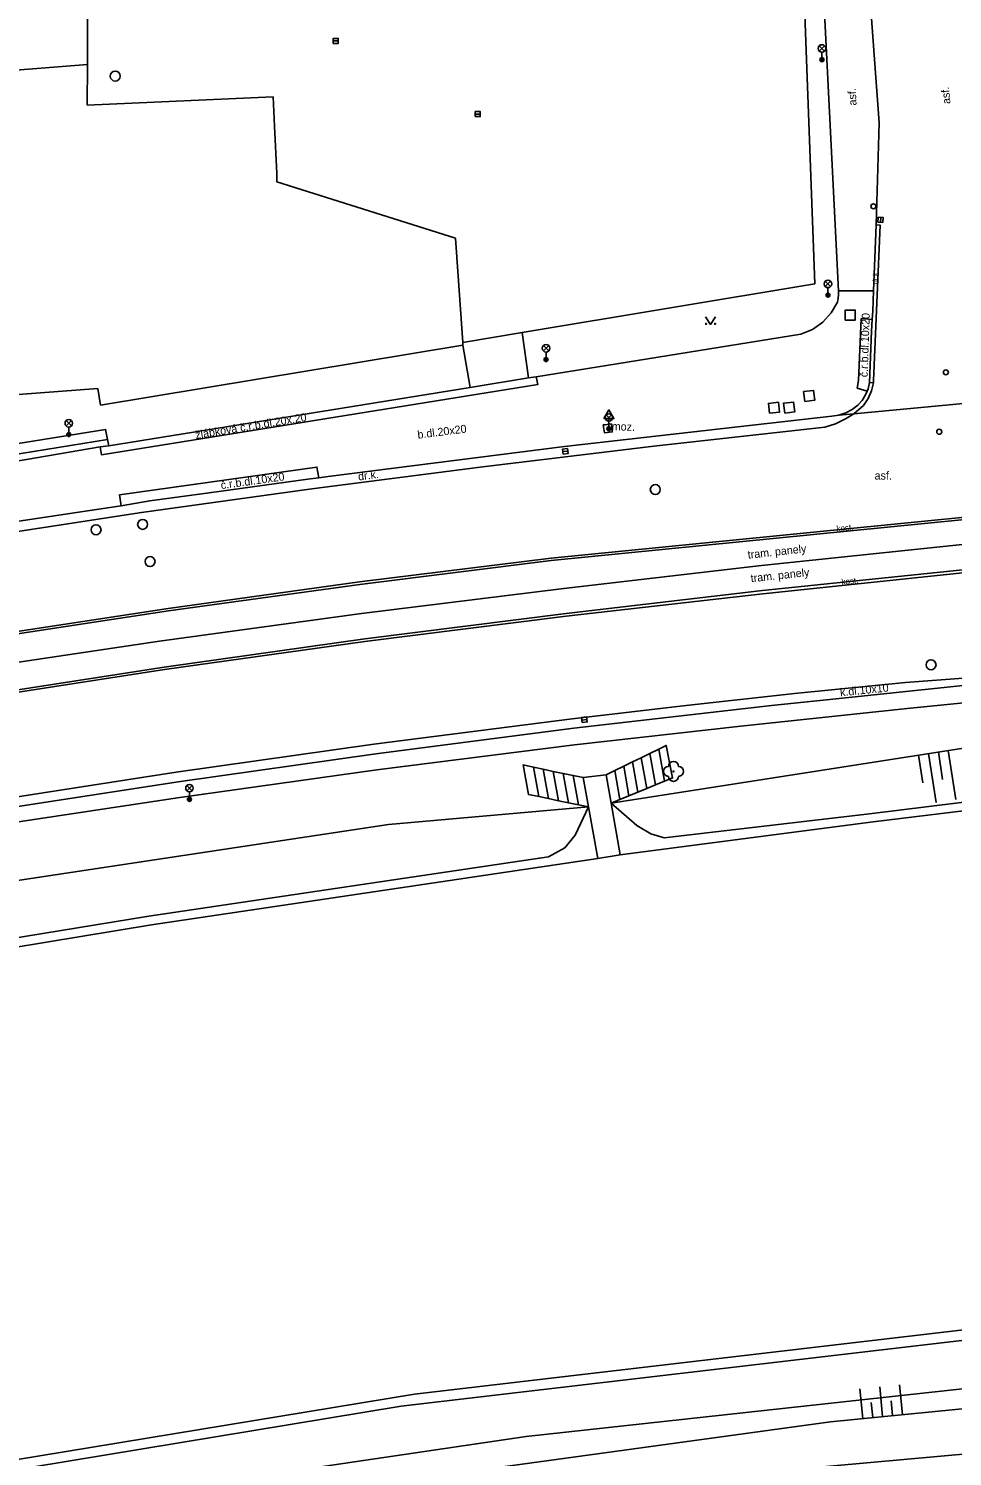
# Model space of a CAD drawing. Extents: x -599770 to -598493, y -1162076 to -1159209.
# Drawn here: x -599460.2 to -599414.1, y -1161630.2 to -1161558.9 of the extents above; entities that cross this region are included whole.
import ezdxf

# ---------------------------------------------------------------- set-up
doc = ezdxf.new("R2010")
doc.units = 0
doc.layers.add('Podklad', color=7, linetype='Continuous')

msp = doc.modelspace()

# ---------------------------------------------------------------- linework, layer by layer
at = {"layer": 'Podklad'}
for p, q in [((-599445.025, -1161559.47), (-599444.775, -1161559.47)), ((-599420.733, -1161559.98), (-599420.468, -1161559.715)), ((-599420.733, -1161559.715), (-599420.468, -1161559.98)), ((-599420.6, -1161560.035), (-599420.6, -1161560.41)), ((-599437.925, -1161563.13), (-599437.675, -1161563.13)), ((-599417.676, -1161568.545), (-599417.664, -1161568.295)), ((-599420.433, -1161571.75), (-599420.168, -1161571.485)), ((-599420.433, -1161571.485), (-599420.168, -1161571.75)), ((-599420.3, -1161571.805), (-599420.3, -1161572.18)), ((-599434.523, -1161574.97), (-599434.258, -1161574.705)), ((-599434.523, -1161574.705), (-599434.258, -1161574.97)), ((-599434.39, -1161575.025), (-599434.39, -1161575.4)), ((-599458.372, -1161578.72), (-599458.107, -1161578.455)), ((-599458.372, -1161578.455), (-599458.107, -1161578.72)), ((-599431.383, -1161578.43), (-599431.118, -1161578.165)), ((-599431.383, -1161578.165), (-599431.118, -1161578.43)), ((-599431.25, -1161578.351), (-599431.25, -1161578.86)), ((-599431.25, -1161578.485), (-599431.25, -1161578.86)), ((-599458.24, -1161578.775), (-599458.24, -1161579.15)), ((-599431.375, -1161578.86), (-599431.125, -1161578.86)), ((-599433.554, -1161580.005), (-599433.306, -1161579.975)), ((-599432.594, -1161593.426), (-599432.346, -1161593.394)), ((-599452.343, -1161596.96), (-599452.078, -1161596.695)), ((-599452.343, -1161596.695), (-599452.078, -1161596.96)), ((-599452.21, -1161597.015), (-599452.21, -1161597.39))]:
    msp.add_line(p, q, dxfattribs=at)
for points in [[(-599435.59, -1161574.05), (-599420.96, -1161571.62), (-599422.11, -1161540.63)], [(-599419.77, -1161571.96), (-599421.34, -1161540.85)], [(-599417.9, -1161568.67), (-599417.75, -1161563.56), (-599419.38, -1161541.31)], [(-599457.31, -1161560.65), (-599457.31, -1161555.82)], [(-599461.96, -1161561.02), (-599457.31, -1161560.65)], [(-599457.31, -1161560.65), (-599457.32, -1161562.69)], [(-599457.32, -1161562.69), (-599448.03, -1161562.27)], [(-599448.03, -1161562.27), (-599447.96, -1161563.73)], [(-599447.96, -1161563.73), (-599447.85, -1161566.1)], [(-599447.85, -1161566.1), (-599447.84, -1161566.52)], [(-599447.84, -1161566.52), (-599438.92, -1161569.33)], [(-599438.92, -1161569.33), (-599438.55, -1161574.55)], [(-599417.9, -1161568.67), (-599418.03, -1161571.97)], [(-599417.9, -1161568.67), (-599417.7, -1161568.68), (-599418.02, -1161576.44), (-599418.02, -1161576.56)], [(-599419.77, -1161571.96), (-599419.77, -1161572.15), (-599419.79, -1161572.34), (-599419.83, -1161572.53)], [(-599418.03, -1161571.97), (-599419.77, -1161571.96)], [(-599418.13, -1161573.98), (-599418.09, -1161573.4), (-599418.06, -1161572.97), (-599418.03, -1161571.97)], [(-599419.83, -1161572.53), (-599420.14, -1161573.07)], [(-599426.42, -1161573.265), (-599426.17, -1161573.64), (-599425.92, -1161573.265)], [(-599420.14, -1161573.07), (-599420.56, -1161573.53), (-599421.07, -1161573.89)], [(-599418.35, -1161576.98), (-599418.84, -1161576.83), (-599418.77, -1161576.44), (-599418.64, -1161573.35), (-599418.09, -1161573.4)], [(-599438.55, -1161574.55), (-599435.59, -1161574.05)], [(-599435.59, -1161574.05), (-599435.26, -1161576.32)], [(-599421.65, -1161574.13), (-599434.88, -1161576.26)], [(-599421.07, -1161573.89), (-599421.65, -1161574.13)], [(-599418.13, -1161573.98), (-599418.22, -1161576.55)], [(-599438.54, -1161574.68), (-599456.65, -1161577.68)], [(-599438.55, -1161574.55), (-599438.54, -1161574.68)], [(-599438.54, -1161574.68), (-599438.18, -1161576.79)], [(-599434.88, -1161576.26), (-599434.8, -1161576.64), (-599456.6, -1161580.17), (-599456.67, -1161579.77)], [(-599435.26, -1161576.32), (-599438.18, -1161576.79), (-599456.24, -1161579.71)], [(-599434.88, -1161576.26), (-599435.26, -1161576.32)], [(-599456.79, -1161576.85), (-599509.54, -1161580.83)], [(-599456.65, -1161577.68), (-599456.79, -1161576.85)], [(-599406.3, -1161576.91), (-599419.01, -1161578.11)], [(-599418.22, -1161576.55), (-599418.3, -1161576.86), (-599418.35, -1161576.98), (-599418.42, -1161577.16), (-599418.6, -1161577.44), (-599418.81, -1161577.68)], [(-599418.02, -1161576.56), (-599418.12, -1161576.97), (-599418.3, -1161577.35)], [(-599418.22, -1161576.55), (-599418.02, -1161576.56)], [(-599418.81, -1161577.68), (-599419.09, -1161577.9), (-599419.41, -1161578.07), (-599419.75, -1161578.18), (-599420.11, -1161578.23)], [(-599419.01, -1161578.11), (-599418.53, -1161577.7)], [(-599418.3, -1161577.35), (-599418.53, -1161577.7)], [(-599445.75, -1161581.31), (-599445.28, -1161581.24), (-599433.46, -1161579.75), (-599420.11, -1161578.23)], [(-599420.46, -1161578.78), (-599419.93, -1161578.61)], [(-599419.01, -1161578.11), (-599419.42, -1161578.37), (-599419.93, -1161578.61)], [(-599419.01, -1161578.11), (-599419.75, -1161578.18)], [(-599475.9, -1161582.87), (-599476.05, -1161582.05), (-599456.4, -1161578.89), (-599456.3, -1161579.39)], [(-599431.5, -1161578.87), (-599431.47, -1161579.06), (-599431.08, -1161579.02), (-599431.12, -1161578.62), (-599431.44, -1161578.66), (-599431.53, -1161578.67), (-599431.5, -1161578.87)], [(-599420.46, -1161578.78), (-599429.01, -1161579.73)], [(-599456.3, -1161579.39), (-599466.19, -1161581), (-599475.9, -1161582.87)], [(-599475.84, -1161583.2), (-599464.73, -1161581.15), (-599456.67, -1161579.77), (-599456.24, -1161579.71)], [(-599456.3, -1161579.39), (-599456.24, -1161579.71)], [(-599454.61, -1161583.05), (-599446.09, -1161581.87), (-599437.55, -1161580.76), (-599429.01, -1161579.73)], [(-599542.97, -1161600.53), (-599541.85, -1161600.2), (-599531.82, -1161597.65), (-599514.38, -1161593.64), (-599499.02, -1161590.39), (-599487.97, -1161588.25), (-599488, -1161587.95), (-599487.13, -1161587.77), (-599487.08, -1161588.07), (-599476.13, -1161586), (-599463.97, -1161583.96), (-599456.19, -1161582.79), (-599455.62, -1161582.71), (-599454.19, -1161582.46), (-599451.23, -1161582.06), (-599446.29, -1161581.38)], [(-599455.62, -1161582.71), (-599455.7, -1161582.16), (-599445.84, -1161580.78), (-599445.75, -1161581.31)], [(-599445.75, -1161581.31), (-599446.29, -1161581.38)], [(-599394.81, -1161581.44), (-599407.92, -1161582.73), (-599421.03, -1161584.03), (-599434.14, -1161585.33)], [(-599421.02, -1161584.15), (-599407.92, -1161582.85), (-599394.81, -1161581.56)], [(-599495.29, -1161590.13), (-599485.16, -1161588.15), (-599475, -1161586.31), (-599464.82, -1161584.61), (-599454.61, -1161583.05)], [(-599421.02, -1161584.15), (-599434.13, -1161585.45)], [(-599433.5, -1161586.84), (-599423.63, -1161585.69), (-599413.75, -1161584.66), (-599403.85, -1161583.73)], [(-599433.39, -1161588.23), (-599423.56, -1161587.11), (-599413.72, -1161586.08), (-599403.88, -1161585.15), (-599394.02, -1161584.31)], [(-599423.57, -1161586.95), (-599413.73, -1161585.93), (-599403.89, -1161585.01), (-599394.03, -1161584.2)], [(-599472.3, -1161591.02), (-599462.79, -1161589.42), (-599453.25, -1161587.96), (-599443.7, -1161586.64), (-599434.13, -1161585.45)], [(-599453.27, -1161587.84), (-599443.71, -1161586.52), (-599434.14, -1161585.33)], [(-599473.84, -1161592.6), (-599463.78, -1161590.98), (-599453.7, -1161589.48), (-599443.61, -1161588.1), (-599433.5, -1161586.84)], [(-599433.39, -1161588.09), (-599423.57, -1161586.95)], [(-599472.32, -1161590.9), (-599462.81, -1161589.3), (-599453.27, -1161587.84)], [(-599473.47, -1161594.01), (-599463.48, -1161592.33), (-599453.47, -1161590.78), (-599443.44, -1161589.37), (-599433.39, -1161588.09)], [(-599433.39, -1161588.23), (-599443.44, -1161589.5)], [(-599443.44, -1161589.5), (-599453.46, -1161590.9)], [(-599433, -1161593.83), (-599423.12, -1161592.7), (-599420.38, -1161592.41), (-599413.22, -1161591.66), (-599409.03, -1161591.26), (-599403.32, -1161590.71), (-599398.84, -1161590.33), (-599393.41, -1161589.86)], [(-599393.43, -1161589.62), (-599409.05, -1161591.01), (-599413.31, -1161591.31), (-599416.43, -1161591.54)], [(-599473.45, -1161594.14), (-599463.47, -1161592.45), (-599453.46, -1161590.9)], [(-599432.97, -1161594.67), (-599424.66, -1161593.73), (-599416.34, -1161592.85), (-599408.02, -1161592.02), (-599399.69, -1161591.24)], [(-599432.97, -1161594.67), (-599424.66, -1161593.73), (-599416.34, -1161592.85), (-599408.02, -1161592.02), (-599399.69, -1161591.24)], [(-599433.08, -1161593.36), (-599427.54, -1161592.71), (-599421.98, -1161592.1)], [(-599421.98, -1161592.1), (-599416.43, -1161591.54)], [(-599431.14, -1161597.58), (-599398.68, -1161592.51)], [(-599433.08, -1161593.36), (-599442.99, -1161594.63)], [(-599433, -1161593.83), (-599442.9, -1161595.11)], [(-599472.34, -1161600.4), (-599462.53, -1161598.78), (-599452.69, -1161597.29), (-599442.84, -1161595.92), (-599432.97, -1161594.67)], [(-599442.99, -1161594.63), (-599452.88, -1161596.03)], [(-599429.2, -1161595.09), (-599428.76, -1161594.88)], [(-599428.76, -1161594.88), (-599428.38, -1161594.69), (-599428.07, -1161596.32), (-599428.47, -1161596.48)], [(-599428.47, -1161596.48), (-599428.76, -1161594.88)], [(-599414.57, -1161596.4), (-599414.78, -1161595.02)], [(-599413.91, -1161597.39), (-599414.29, -1161594.95)], [(-599442.9, -1161595.11), (-599452.78, -1161596.51)], [(-599434.75, -1161597.25), (-599435.27, -1161597.14), (-599435.54, -1161595.67), (-599435.02, -1161595.78)], [(-599430.95, -1161595.95), (-599430.51, -1161595.73)], [(-599430.51, -1161595.73), (-599430.07, -1161595.52)], [(-599430.25, -1161597.21), (-599430.51, -1161595.73)], [(-599430.07, -1161595.52), (-599429.64, -1161595.31)], [(-599429.81, -1161597.03), (-599430.07, -1161595.52)], [(-599429.64, -1161595.31), (-599429.2, -1161595.09)], [(-599429.36, -1161596.85), (-599429.64, -1161595.31)], [(-599428.92, -1161596.67), (-599429.2, -1161595.09)], [(-599415.56, -1161596.56), (-599415.77, -1161595.18)], [(-599414.9, -1161597.55), (-599415.28, -1161595.1)], [(-599452.88, -1161596.03), (-599462.75, -1161597.56)], [(-599435.02, -1161595.78), (-599434.53, -1161595.88)], [(-599434.75, -1161597.25), (-599435.02, -1161595.78)], [(-599434.53, -1161595.88), (-599434.03, -1161595.99)], [(-599434.26, -1161597.35), (-599434.53, -1161595.88)], [(-599434.03, -1161595.99), (-599433.53, -1161596.09)], [(-599433.76, -1161597.46), (-599434.03, -1161595.99)], [(-599433.53, -1161596.09), (-599433.04, -1161596.19)], [(-599433.26, -1161597.56), (-599433.53, -1161596.09)], [(-599433.04, -1161596.19), (-599432.54, -1161596.3)], [(-599432.77, -1161597.66), (-599433.04, -1161596.19)], [(-599432.54, -1161596.3), (-599431.39, -1161596.16)], [(-599432.27, -1161597.77), (-599432.54, -1161596.3)], [(-599431.39, -1161596.16), (-599430.95, -1161595.95)], [(-599431.14, -1161597.58), (-599431.39, -1161596.16)], [(-599430.7, -1161597.4), (-599430.95, -1161595.95)], [(-599452.78, -1161596.51), (-599462.64, -1161598.03)], [(-599429.81, -1161597.03), (-599430.25, -1161597.21)], [(-599429.36, -1161596.85), (-599429.81, -1161597.03)], [(-599428.92, -1161596.67), (-599429.36, -1161596.85)], [(-599428.47, -1161596.48), (-599428.92, -1161596.67)], [(-599406.24, -1161596.63), (-599418.23, -1161598.11)], [(-599418.05, -1161598.51), (-599406.02, -1161597.05)], [(-599769.61, -1161703.48), (-599766.3, -1161702.6), (-599741.75, -1161691.56), (-599705.66, -1161677.62), (-599686.9, -1161670.56), (-599660.81, -1161659.17), (-599634.41, -1161648.51), (-599605.53, -1161636.82), (-599585.92, -1161630.27), (-599564.23, -1161623.38), (-599540.01, -1161616.7), (-599524.18, -1161613.29), (-599496.2, -1161607.42), (-599470.09, -1161602.85), (-599442.27, -1161598.64), (-599432.27, -1161597.77)], [(-599434.26, -1161597.35), (-599434.75, -1161597.25)], [(-599433.76, -1161597.46), (-599434.26, -1161597.35)], [(-599433.26, -1161597.56), (-599433.76, -1161597.46)], [(-599432.77, -1161597.66), (-599433.26, -1161597.56)], [(-599432.27, -1161597.77), (-599432.94, -1161599.18)], [(-599432.27, -1161597.77), (-599432.77, -1161597.66)], [(-599431.8, -1161600.34), (-599432.27, -1161597.77)], [(-599430.7, -1161597.4), (-599431.14, -1161597.58)], [(-599431.14, -1161597.58), (-599430.69, -1161600.16)], [(-599429.85, -1161598.7), (-599431.14, -1161597.58)], [(-599430.25, -1161597.21), (-599430.7, -1161597.4)], [(-599430.69, -1161600.16), (-599418.05, -1161598.51)], [(-599418.23, -1161598.11), (-599428.48, -1161599.32)], [(-599432.94, -1161599.18), (-599433.45, -1161599.81)], [(-599429.16, -1161599.11), (-599429.85, -1161598.7)], [(-599428.48, -1161599.32), (-599429.16, -1161599.11)], [(-599433.45, -1161599.81), (-599434.26, -1161600.26)], [(-599434.26, -1161600.26), (-599454.24, -1161603.23)], [(-599454.1, -1161603.67), (-599431.8, -1161600.34)], [(-599431.8, -1161600.34), (-599430.69, -1161600.16)], [(-599454.24, -1161603.23), (-599466.69, -1161605.27)], [(-599466.43, -1161605.69), (-599454.1, -1161603.67)], [(-599441.63, -1161627.73), (-599393.85, -1161622.13)], [(-599393.9, -1161621.61), (-599440.97, -1161627.12)], [(-599393.61, -1161624.68), (-599435.39, -1161629.25)], [(-599393.5, -1161625.88), (-599420.18, -1161628.51)], [(-599440.97, -1161627.12), (-599482.48, -1161633.96)], [(-599418.56, -1161628.35), (-599418.71, -1161626.86)], [(-599417.57, -1161628.25), (-599417.71, -1161626.76)], [(-599416.57, -1161628.15), (-599416.72, -1161626.66)], [(-599482.39, -1161634.46), (-599441.63, -1161627.73)], [(-599418.06, -1161628.3), (-599418.14, -1161627.55)], [(-599417.07, -1161628.2), (-599417.14, -1161627.46)], [(-599420.18, -1161628.51), (-599460.45, -1161634.04), (-599460.45, -1161634.05), (-599486.6, -1161639.16), (-599513.1, -1161644.33)], [(-599435.39, -1161629.25), (-599459.77, -1161632.85)], [(-599425.39, -1161631.2), (-599412.99, -1161630.07)]]:
    msp.add_lwpolyline(points, dxfattribs=at)
for points in [[(-599445.025, -1161559.595), (-599444.775, -1161559.595), (-599444.775, -1161559.345), (-599445.025, -1161559.345)], [(-599437.925, -1161563.255), (-599437.675, -1161563.255), (-599437.675, -1161563.005), (-599437.925, -1161563.005)], [(-599417.552, -1161568.551), (-599417.539, -1161568.302), (-599417.788, -1161568.289), (-599417.801, -1161568.538)], [(-599419.44, -1161573.43), (-599418.94, -1161573.43), (-599418.94, -1161572.93), (-599419.44, -1161572.93)], [(-599421.459, -1161577.497), (-599420.963, -1161577.439), (-599421.021, -1161576.943), (-599421.517, -1161577.001)], [(-599423.219, -1161578.087), (-599422.723, -1161578.029), (-599422.781, -1161577.533), (-599423.277, -1161577.591)], [(-599422.459, -1161578.077), (-599421.963, -1161578.019), (-599422.021, -1161577.523), (-599422.517, -1161577.581)], [(-599431.5, -1161578.351), (-599431, -1161578.351), (-599431.25, -1161577.918)], [(-599433.539, -1161580.129), (-599433.291, -1161580.099), (-599433.321, -1161579.851), (-599433.569, -1161579.881)], [(-599432.579, -1161593.55), (-599432.33, -1161593.519), (-599432.361, -1161593.27), (-599432.61, -1161593.301)]]:
    msp.add_lwpolyline(points, close=True, dxfattribs=at)
for centre, radius in [((-599420.6, -1161559.847), 0.188), ((-599420.6, -1161560.41), 0.1), ((-599420.6, -1161560.41), 0.0723), ((-599420.6, -1161560.41), 0.0438), ((-599455.92, -1161561.23), 0.25), ((-599418.03, -1161567.74), 0.125), ((-599420.3, -1161571.617), 0.188), ((-599420.3, -1161572.18), 0.1), ((-599420.3, -1161572.18), 0.0723), ((-599420.3, -1161572.18), 0.0438), ((-599426.395, -1161573.615), 0.025), ((-599425.945, -1161573.615), 0.025), ((-599434.39, -1161574.837), 0.188), ((-599434.39, -1161575.4), 0.1), ((-599434.39, -1161575.4), 0.0723), ((-599434.39, -1161575.4), 0.0438), ((-599414.41, -1161576.04), 0.125), ((-599458.24, -1161578.587), 0.188), ((-599431.25, -1161578.297), 0.188), ((-599458.24, -1161579.15), 0.1), ((-599458.24, -1161579.15), 0.0723), ((-599458.24, -1161579.15), 0.0438), ((-599431.25, -1161578.86), 0.1), ((-599431.25, -1161578.86), 0.0723), ((-599431.25, -1161578.86), 0.0438), ((-599414.74, -1161579.01), 0.125), ((-599428.93, -1161581.9), 0.25), ((-599454.55, -1161583.64), 0.25), ((-599456.88, -1161583.91), 0.25), ((-599454.18, -1161585.5), 0.25), ((-599415.15, -1161590.66), 0.25), ((-599428.02, -1161595.99), 0.025), ((-599452.21, -1161596.828), 0.188), ((-599452.21, -1161597.39), 0.1), ((-599452.21, -1161597.39), 0.0723), ((-599452.21, -1161597.39), 0.0438)]:
    msp.add_circle(centre, radius, dxfattribs=at)
for centre, start, end in [((-599428.27, -1161595.99), 90, 270), ((-599428.02, -1161595.74), 0, 180), ((-599427.77, -1161595.99), 270, 90), ((-599428.02, -1161596.24), 180, 0)]:
    msp.add_arc(centre, 0.25, start, end, dxfattribs=at)

# ---------------------------------------------------------------- texts
for s, height, rotation, p in [('asf.', 0.4, 93, (-599418.87, -1161562.69)), ('asf.', 0.4, 95, (-599414.18, -1161562.61)), ('dr.k.', 0.25, 85.05095, (-599417.84, -1161571.63)), ('č.r.b.dl.10x20', 0.4, 88, (-599418.32, -1161576.29)), ('žlábková č.r.b.dl.20x,20', 0.4, 9.24515, (-599451.88, -1161579.37)), ('b.dl.20x20', 0.4, 7.30919, (-599440.79, -1161579.36)), ('moz.', 0.4, 358, (-599431.11, -1161578.93)), ('č.r.b.dl.10x20', 0.4, 7.9539, (-599450.62, -1161581.88)), ('dr.k.', 0.4, 7.23319, (-599443.76, -1161581.45)), ('kost.', 0.3, 5.90755, (-599419.86, -1161584.01)), ('tram. panely', 0.4, 6.26866, (-599424.29, -1161585.36)), ('tram. panely', 0.4, 6.26866, (-599424.14, -1161586.54)), ('kost.', 0.3, 5.90755, (-599419.61, -1161586.67)), ('k.dl.10x10', 0.4, 5.76446, (-599419.68, -1161592.24))]:
    msp.add_text(s, height=height, rotation=rotation, dxfattribs=at).set_placement(p)
msp.add_text('asf.', height=0.4, dxfattribs=at).set_placement((-599417.97, -1161581.4))

doc.saveas('drawing.dxf')
